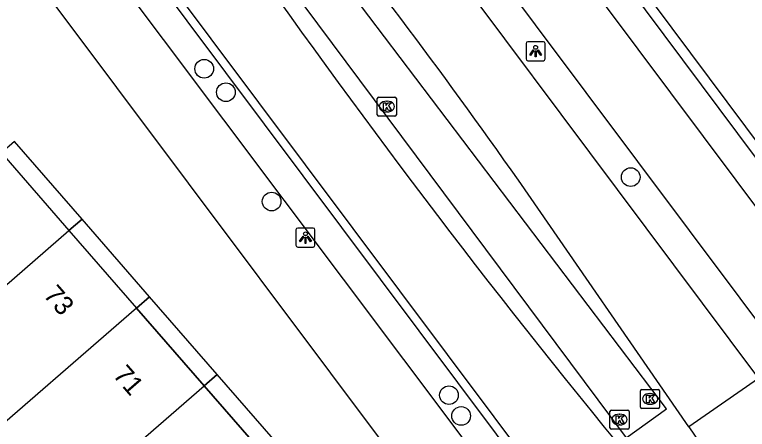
# Model space of a CAD drawing. Extents: x 155888 to 156864, y 383882 to 384671.
# Drawn here: x 156624.06 to 156662.42, y 384532.91 to 384554.64 of the extents above; entities that cross this region are included whole.
import ezdxf

# ---------------------------------------------------------------- set-up
doc = ezdxf.new("R2010")
doc.units = 0
for name, color, linetype in [('IMGEO_Boom', 7, 'Continuous'), ('IMGEO_Fietspad_gesloten', 7, 'Continuous'), ('IMGEO_Greppel_droge_sloot', 7, 'Continuous'), ('IMGEO_Haag', 7, 'Continuous'), ('IMGEO_Kolk', 7, 'Continuous'), ('IMGEO_Lichtpunt', 7, 'Continuous'), ('IMGEO_Pand', 7, 'Continuous'), ('IMGEO_Pand_nummerreeks', 7, 'Continuous'), ('IMGEO_Pand_overbouw', 7, 'Continuous'), ('IMGEO_Rijbaan_lokaal_gesloten', 7, 'Continuous'), ('IMGEO_Rijbaan_lokaal_open', 7, 'Continuous'), ('IMGEO_Voetpad_open', 7, 'Continuous')]:
    doc.layers.add(name, color=color, linetype=linetype)

msp = doc.modelspace()

# ---------------------------------------------------------------- linework, layer by layer
at = {"layer": 'IMGEO_Boom'}
for centre in [(156633.982, 384551.805), (156635.117, 384550.575), (156656.311, 384546.126), (156637.513, 384544.847), (156646.796, 384534.698), (156647.432, 384533.61)]:
    msp.add_circle(centre, 0.489, dxfattribs=at)
at = {"layer": 'IMGEO_Fietspad_gesloten'}
for points in [[(156670.431, 384534.462), (156639.492, 384575.873)], [(156640.547, 384568.52), (156664.731, 384536.165)]]:
    msp.add_lwpolyline(points, dxfattribs=at)
at = {"layer": 'IMGEO_Greppel_droge_sloot'}
msp.add_lwpolyline([(156656.078, 384532.462), (156658.177, 384533.988), (156635.22, 384564.322), (156633.315, 384563.032), (156656.078, 384532.462)], dxfattribs=at)
at = {"layer": 'IMGEO_Haag'}
msp.add_lwpolyline([(156641.089, 384577.256), (156671.996, 384535.802)], dxfattribs=at)
at = {"layer": 'IMGEO_Kolk'}
for p, q in [((156643.118, 384550.323), (156643.97, 384550.323)), ((156643.043, 384549.397), (156643.043, 384550.249)), ((156643.531, 384550.103), (156643.556, 384550.103)), ((156644.044, 384550.249), (156644.044, 384549.397)), ((156643.554, 384549.543), (156643.529, 384549.543)), ((156643.97, 384549.323), (156643.118, 384549.323)), ((156656.899, 384535), (156657.751, 384535)), ((156656.824, 384534.074), (156656.824, 384534.926)), ((156657.312, 384534.78), (156657.337, 384534.78)), ((156657.825, 384534.926), (156657.825, 384534.074)), ((156657.335, 384534.22), (156657.31, 384534.22)), ((156655.225, 384532.993), (156655.225, 384533.845)), ((156655.3, 384533.919), (156656.152, 384533.919)), ((156656.226, 384533.845), (156656.226, 384532.993)), ((156657.751, 384534), (156656.899, 384534)), ((156655.713, 384533.699), (156655.738, 384533.699)), ((156655.736, 384533.139), (156655.711, 384533.139)), ((156656.152, 384532.919), (156655.3, 384532.919))]:
    msp.add_line(p, q, dxfattribs=at)
for points in [[(156643.118, 384550.323), (156643.97, 384550.323)], [(156643.043, 384549.397), (156643.043, 384550.249)], [(156643.364, 384550.023), (156643.487, 384550.023), (156643.487, 384549.872), (156643.617, 384550.023), (156643.781, 384550.023), (156643.635, 384549.872), (156643.788, 384549.623), (156643.636, 384549.623), (156643.551, 384549.787), (156643.487, 384549.72), (156643.487, 384549.623), (156643.364, 384549.623), (156643.364, 384550.023)], [(156644.044, 384550.249), (156644.044, 384549.397)], [(156643.97, 384549.323), (156643.118, 384549.323)], [(156656.899, 384535), (156657.751, 384535)], [(156656.824, 384534.074), (156656.824, 384534.926)], [(156657.145, 384534.7), (156657.268, 384534.7), (156657.268, 384534.549), (156657.398, 384534.7), (156657.562, 384534.7), (156657.416, 384534.549), (156657.569, 384534.3), (156657.417, 384534.3), (156657.332, 384534.464), (156657.268, 384534.397), (156657.268, 384534.3), (156657.145, 384534.3), (156657.145, 384534.7)], [(156657.825, 384534.926), (156657.825, 384534.074)], [(156655.225, 384532.993), (156655.225, 384533.845)], [(156655.3, 384533.919), (156656.152, 384533.919)], [(156656.226, 384533.845), (156656.226, 384532.993)], [(156657.751, 384534), (156656.899, 384534)], [(156655.546, 384533.619), (156655.669, 384533.619), (156655.669, 384533.468), (156655.799, 384533.619), (156655.963, 384533.619), (156655.817, 384533.468), (156655.97, 384533.219), (156655.818, 384533.219), (156655.733, 384533.383), (156655.669, 384533.316), (156655.669, 384533.219), (156655.546, 384533.219), (156655.546, 384533.619)], [(156656.152, 384532.919), (156655.3, 384532.919)]]:
    msp.add_lwpolyline(points, dxfattribs=at)
for centre, start, end in [((156643.12, 384550.247), 91.552, 178.448), ((156643.12, 384550.247), 91.552, 178.448), ((156643.968, 384550.247), 1.552, 88.448), ((156643.968, 384550.247), 1.552, 88.448), ((156643.12, 384549.399), 181.552, 268.448), ((156643.12, 384549.399), 181.552, 268.448), ((156643.968, 384549.399), 271.552, 358.448), ((156643.968, 384549.399), 271.552, 358.448), ((156656.901, 384534.924), 91.552, 178.448), ((156656.901, 384534.924), 91.552, 178.448), ((156657.749, 384534.924), 1.552, 88.448), ((156657.749, 384534.924), 1.552, 88.448), ((156655.302, 384533.843), 91.552, 178.448), ((156655.302, 384533.843), 91.552, 178.448), ((156656.15, 384533.843), 1.552, 88.448), ((156656.15, 384533.843), 1.552, 88.448), ((156656.901, 384534.076), 181.552, 268.448), ((156656.901, 384534.076), 181.552, 268.448), ((156657.749, 384534.076), 271.552, 358.448), ((156657.749, 384534.076), 271.552, 358.448), ((156655.302, 384532.995), 181.552, 268.448), ((156655.302, 384532.995), 181.552, 268.448), ((156656.15, 384532.995), 271.552, 358.448), ((156656.15, 384532.995), 271.552, 358.448)]:
    msp.add_arc(centre, 0.0765, start, end, dxfattribs=at)
for centre, major_axis, ratio, start_param, end_param in [((156643.53, 384549.823), (-0.387, 0.002), 0.722429, 4.712389, 7.853982), ((156643.555, 384549.823), (-0.39, 0.002), 0.717154, 1.570796, 4.712389), ((156657.311, 384534.5), (-0.387, 0.002), 0.722429, 4.712389, 7.853982), ((156657.336, 384534.5), (-0.39, 0.002), 0.717154, 1.570796, 4.712389), ((156655.712, 384533.419), (-0.387, 0.002), 0.722429, 4.712389, 7.853982), ((156655.737, 384533.419), (-0.39, 0.002), 0.717154, 1.570796, 4.712389)]:
    msp.add_ellipse(centre, major_axis=major_axis, ratio=ratio, start_param=start_param, end_param=end_param, dxfattribs=at)
at = {"layer": 'IMGEO_Lichtpunt'}
for p, q in [((156650.834, 384553.129), (156650.834, 384552.322)), ((156650.834, 384553.129), (156650.834, 384552.322)), ((156651.736, 384553.224), (156650.928, 384553.224)), ((156651.736, 384553.224), (156650.928, 384553.224)), ((156651.83, 384552.322), (156651.83, 384553.129)), ((156651.83, 384552.322), (156651.83, 384553.129)), ((156650.928, 384552.228), (156651.736, 384552.228)), ((156650.928, 384552.228), (156651.736, 384552.228)), ((156639.685, 384543.455), (156638.877, 384543.455)), ((156639.685, 384543.455), (156638.877, 384543.455)), ((156638.783, 384543.36), (156638.783, 384542.553)), ((156638.783, 384543.36), (156638.783, 384542.553)), ((156639.779, 384542.553), (156639.779, 384543.36)), ((156639.779, 384542.553), (156639.779, 384543.36)), ((156638.877, 384542.459), (156639.685, 384542.459)), ((156638.877, 384542.459), (156639.685, 384542.459))]:
    msp.add_line(p, q, dxfattribs=at)
for points in [[(156651.208, 384552.793), (156651.247, 384552.765), (156651.059, 384552.503), (156651.021, 384552.53), (156651.208, 384552.793)], [(156651.31, 384552.745), (156651.357, 384552.745), (156651.357, 384552.423), (156651.31, 384552.423), (156651.31, 384552.745)], [(156651.42, 384552.765), (156651.458, 384552.792), (156651.645, 384552.53), (156651.606, 384552.502), (156651.42, 384552.765)], [(156639.157, 384543.024), (156639.196, 384542.996), (156639.008, 384542.734), (156638.97, 384542.761), (156639.157, 384543.024)], [(156639.369, 384542.996), (156639.407, 384543.023), (156639.594, 384542.761), (156639.555, 384542.733), (156639.369, 384542.996)], [(156639.259, 384542.976), (156639.306, 384542.976), (156639.306, 384542.654), (156639.259, 384542.654), (156639.259, 384542.976)]]:
    msp.add_lwpolyline(points, dxfattribs=at)
for centre in [(156651.333, 384552.927), (156639.282, 384543.158)]:
    msp.add_circle(centre, 0.0994, dxfattribs=at)
for centre, start, end in [((156650.928, 384553.129), 90, 180), ((156650.928, 384553.129), 90, 180), ((156651.736, 384553.129), 0, 90), ((156651.736, 384553.129), 0, 90), ((156650.928, 384552.322), 180, 270), ((156650.928, 384552.322), 180, 270), ((156651.736, 384552.322), 270, 0), ((156651.736, 384552.322), 270, 360), ((156638.877, 384543.36), 90, 180), ((156638.877, 384543.36), 90, 180), ((156639.685, 384543.36), 0, 90), ((156639.685, 384543.36), 0, 90), ((156638.877, 384542.553), 180, 270), ((156638.877, 384542.553), 180, 270), ((156639.685, 384542.553), 270, 0), ((156639.685, 384542.553), 270, 360)]:
    msp.add_arc(centre, 0.0946, start, end, dxfattribs=at)
at = {"layer": 'IMGEO_Pand'}
for points in [[(156623.364, 384547.405), (156626.901, 384543.333)], [(156619.958, 384537.31), (156626.901, 384543.333)], [(156626.901, 384543.333), (156630.439, 384539.259)], [(156630.439, 384539.259), (156621.536, 384531.536)], [(156633.977, 384535.186), (156630.439, 384539.259)], [(156626.803, 384528.95), (156633.977, 384535.186)], [(156637.514, 384531.113), (156633.977, 384535.186)]]:
    msp.add_lwpolyline(points, dxfattribs=at)
at = {"layer": 'IMGEO_Pand_overbouw'}
for points in [[(156623.364, 384547.405), (156626.901, 384543.333), (156627.585, 384543.926), (156624.047, 384547.997)], [(156626.901, 384543.333), (156630.439, 384539.259), (156631.124, 384539.853), (156627.585, 384543.926)], [(156633.977, 384535.186), (156634.661, 384535.781), (156631.124, 384539.853), (156630.439, 384539.259)], [(156633.977, 384535.186), (156637.514, 384531.113), (156638.199, 384531.71), (156634.661, 384535.781)]]:
    msp.add_lwpolyline(points, close=True, dxfattribs=at)
at = {"layer": 'IMGEO_Rijbaan_lokaal_gesloten'}
for points in [[(156639.357, 384567.235), (156663.005, 384535.572)], [(156652.746, 384528.811), (156652.292, 384529.419), (156651.66, 384530.228), (156629.413, 384559.999)], [(156659.346, 384533.039), (156650.431, 384545.966)], [(156663.005, 384535.572), (156659.346, 384533.039)], [(156659.346, 384533.039), (156660.74, 384531.018), (156660.971, 384530.343)]]:
    msp.add_lwpolyline(points, dxfattribs=at)
for centre, radius, start, end in [((156371.27, 384349.507), 341.361, 35.1358, 38.65429), ((156990.038, 384805.982), 432.207, 214.69842, 219.30774)]:
    msp.add_arc(centre, radius, start, end, dxfattribs=at)
at = {"layer": 'IMGEO_Rijbaan_lokaal_open'}
msp.add_lwpolyline([(156629.028, 384559.747), (156651.294, 384529.949), (156651.926, 384529.14)], dxfattribs=at)
at = {"layer": 'IMGEO_Voetpad_open'}
for points in [[(156671.588, 384535.451), (156640.681, 384576.905)], [(156651.926, 384529.14), (156650.693, 384528.225), (156625.591, 384561.698), (156626.21, 384562.108)], [(156651.871, 384520.813), (156621.881, 384560.861)]]:
    msp.add_lwpolyline(points, dxfattribs=at)

# ---------------------------------------------------------------- texts
at = {"layer": 'IMGEO_Pand_nummerreeks'}
for s, rotation, p in [('73', 310.9738, (156625.521, 384539.92)), ('71', 310.972, (156629.162, 384535.727))]:
    msp.add_text(s, height=1, rotation=rotation, dxfattribs=at).set_placement(p)

doc.saveas('drawing.dxf')
